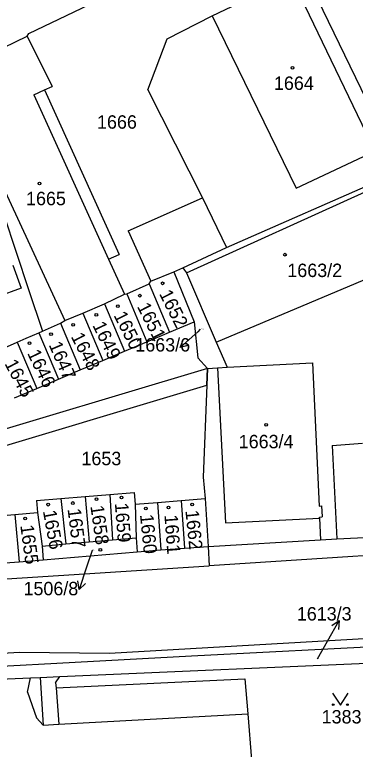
# Model space of a CAD drawing. Extents: x -785744 to -782822, y -1067550 to -1063910.
# Drawn here: x -783970.6 to -783927.3, y -1065296.7 to -1065203.6 of the extents above; entities that cross this region are included whole.
import ezdxf

# ---------------------------------------------------------------- set-up
doc = ezdxf.new("R2010")
doc.units = 0
for name, color, linetype in [('Hranice parcel', 7, 'Continuous'), ('Parcelní čísla', 7, 'Continuous'), ('Pop_ČP_popisy', 7, 'Continuous'), ('Vnitřní kresba', 7, 'Continuous'), ('Věcná břemena k části', 7, 'Continuous'), ('Značky budov', 7, 'Continuous'), ('Značky kultur', 7, 'Continuous')]:
    doc.layers.add(name, color=color, linetype=linetype)

msp = doc.modelspace()

# ---------------------------------------------------------------- linework, layer by layer
at = {"layer": 'Hranice parcel'}
for points in [[(-783968.75, -1065205.93), (-783939.03, -1065191.71)], [(-783945.48, -1065203.72), (-783935.43, -1065198.87)], [(-783924.49, -1065217.23), (-783933.48, -1065198.7)], [(-783951.21, -1065206.61), (-783945.48, -1065203.72)], [(-783978.08, -1065210.67), (-783968.96, -1065206.27)], [(-783968.96, -1065206.27), (-783968.75, -1065205.93)], [(-783968.96, -1065206.27), (-783965.78, -1065212.65)], [(-783953.65, -1065213.09), (-783951.21, -1065206.61)], [(-783966.76, -1065213.09), (-783965.78, -1065212.65)], [(-783966.76, -1065213.09), (-783957.3, -1065233.99)], [(-783953.65, -1065213.09), (-783946.7, -1065226.78)], [(-783943.66, -1065233.1), (-783923.22, -1065224.14)], [(-783946.7, -1065226.78), (-783943.66, -1065233.1)], [(-783971.95, -1065228.93), (-783968.8, -1065238.41)], [(-783949.2, -1065235.69), (-783943.66, -1065233.1)], [(-783958.63, -1065234.59), (-783957.3, -1065233.99)], [(-783958.63, -1065234.59), (-783956.62, -1065239.03)], [(-783944.98, -1065245.1), (-783921.27, -1065235.11)], [(-783953.28, -1065237.38), (-783950.34, -1065236.2)], [(-783950.34, -1065236.2), (-783949.2, -1065235.69)], [(-783950.34, -1065236.2), (-783947.77, -1065242.52)], [(-783949.2, -1065235.69), (-783948.98, -1065235.98)], [(-783948.98, -1065235.98), (-783948.75, -1065236.31)], [(-783948.75, -1065236.31), (-783944.98, -1065245.1)], [(-783956.33, -1065238.97), (-783953.49, -1065237.71)], [(-783953.49, -1065237.71), (-783953.28, -1065237.38)], [(-783953.49, -1065237.71), (-783950.9, -1065243.84)], [(-783968.8, -1065238.41), (-783967.04, -1065243.7)], [(-783959.16, -1065240.22), (-783956.62, -1065239.03)], [(-783956.62, -1065239.03), (-783956.33, -1065238.97)], [(-783956.33, -1065238.97), (-783953.76, -1065245.05)], [(-783961.91, -1065241.44), (-783959.16, -1065240.22)], [(-783959.16, -1065240.22), (-783956.61, -1065246.26)], [(-783964.18, -1065242.37), (-783961.91, -1065241.44)], [(-783961.91, -1065241.44), (-783959.38, -1065247.43)], [(-783967.04, -1065243.7), (-783964.75, -1065242.69)], [(-783964.75, -1065242.69), (-783964.18, -1065242.37)], [(-783964.75, -1065242.69), (-783962.23, -1065248.63)], [(-783950.9, -1065243.84), (-783947.77, -1065242.52)], [(-783947.77, -1065242.52), (-783947.31, -1065247.09)], [(-783967.49, -1065243.9), (-783967.04, -1065243.7)], [(-783970.24, -1065245.12), (-783969.08, -1065244.6)], [(-783969.08, -1065244.6), (-783967.49, -1065243.9)], [(-783967.49, -1065243.9), (-783965, -1065249.8)], [(-783953.76, -1065245.05), (-783950.9, -1065243.84)], [(-783972.65, -1065246.18), (-783970.24, -1065245.12)], [(-783970.24, -1065245.12), (-783967.76, -1065250.97)], [(-783956.61, -1065246.26), (-783953.76, -1065245.05)], [(-783944.98, -1065245.1), (-783943.58, -1065248.29)], [(-783959.38, -1065247.43), (-783956.61, -1065246.26)], [(-783962.23, -1065248.63), (-783959.38, -1065247.43)], [(-783947.31, -1065247.09), (-783946.09, -1065248.43)], [(-783946.09, -1065248.43), (-783944.79, -1065248.36)], [(-783944.79, -1065248.36), (-783943.58, -1065248.29)], [(-783943.58, -1065248.29), (-783932.76, -1065247.71)], [(-783932.76, -1065247.71), (-783931.91, -1065265.9)], [(-783965, -1065249.8), (-783962.23, -1065248.63)], [(-783946.09, -1065248.43), (-783946.17, -1065250.56)], [(-783967.76, -1065250.97), (-783965, -1065249.8)], [(-783970.59, -1065252.17), (-783967.76, -1065250.97)], [(-783946.17, -1065250.56), (-783946.62, -1065262.22)], [(-783946.62, -1065262.22), (-783946.39, -1065264.94)], [(-783958.48, -1065264.43), (-783955.37, -1065264.19)], [(-783955.37, -1065264.19), (-783955.24, -1065265.67)], [(-783967.8, -1065265.18), (-783964.69, -1065264.93)], [(-783964.69, -1065264.93), (-783961.59, -1065264.68)], [(-783964.69, -1065264.93), (-783964.08, -1065270.69)], [(-783961.59, -1065264.68), (-783958.48, -1065264.43)], [(-783961.59, -1065264.68), (-783961.1, -1065270.43)], [(-783958.48, -1065264.43), (-783958.12, -1065270.17)], [(-783949.4, -1065265.18), (-783946.39, -1065264.94)], [(-783946.39, -1065264.94), (-783946, -1065271.01)], [(-783967.8, -1065265.18), (-783967.66, -1065266.71)], [(-783955.24, -1065265.67), (-783952.43, -1065265.43)], [(-783955.24, -1065265.67), (-783955.14, -1065269.92)], [(-783952.43, -1065265.43), (-783949.4, -1065265.18)], [(-783952.43, -1065265.43), (-783951.98, -1065271.46)], [(-783949.4, -1065265.18), (-783948.98, -1065271.23)], [(-783931.91, -1065265.9), (-783931.61, -1065265.88)], [(-783931.61, -1065265.88), (-783931.54, -1065267.28)], [(-783975.02, -1065267.36), (-783970.52, -1065266.96)], [(-783970.52, -1065266.96), (-783967.66, -1065266.71)], [(-783970.52, -1065266.96), (-783969.97, -1065272.96)], [(-783967.66, -1065266.71), (-783967.07, -1065270.96)], [(-783931.84, -1065267.29), (-783931.54, -1065267.28)], [(-783931.84, -1065267.44), (-783931.84, -1065267.29)], [(-783931.84, -1065267.44), (-783931.71, -1065270.19)], [(-783929.67, -1065270.07), (-783906.02, -1065268.89)], [(-783967.07, -1065270.96), (-783964.08, -1065270.69)], [(-783964.08, -1065270.69), (-783961.1, -1065270.43)], [(-783961.1, -1065270.43), (-783958.12, -1065270.17)], [(-783958.12, -1065270.17), (-783955.14, -1065269.92)], [(-783955.14, -1065269.92), (-783954.99, -1065271.69)], [(-783946, -1065271.01), (-783931.71, -1065270.19)], [(-783931.71, -1065270.19), (-783929.67, -1065270.07)], [(-783967.07, -1065270.96), (-783966.92, -1065272.73)], [(-783954.99, -1065271.69), (-783951.98, -1065271.46)], [(-783951.98, -1065271.46), (-783948.98, -1065271.23)], [(-783948.98, -1065271.23), (-783946, -1065271.01)], [(-783946, -1065271.01), (-783945.86, -1065273.46)], [(-783908.09, -1065271.04), (-783945.86, -1065273.46)], [(-783966.92, -1065272.73), (-783954.99, -1065271.69)], [(-783973, -1065273.2), (-783969.97, -1065272.96)], [(-783969.97, -1065272.96), (-783966.92, -1065272.73)], [(-783958.51, -1065284.57), (-783921.8, -1065282.43)], [(-783948.09, -1065284.88), (-783921.76, -1065283.52)], [(-783988.73, -1065285.51), (-783969.94, -1065284.41)], [(-783969.94, -1065284.41), (-783958.51, -1065284.57)], [(-783988.57, -1065287.08), (-783948.09, -1065284.88)], [(-783964.83, -1065287.53), (-783921.96, -1065285.67)], [(-783977.39, -1065288.07), (-783968.53, -1065287.69)], [(-783968.53, -1065287.69), (-783967.32, -1065287.63)], [(-783967.32, -1065287.63), (-783964.83, -1065287.53)], [(-783965.38, -1065288.31), (-783964.83, -1065287.53)], [(-783965.38, -1065288.31), (-783965.29, -1065288.97)], [(-783965.29, -1065288.97), (-783941.35, -1065287.79)], [(-783941.35, -1065287.79), (-783940.97, -1065292.23)], [(-783940.97, -1065292.23), (-783940.47, -1065298.08)]]:
    msp.add_lwpolyline(points, dxfattribs=at)
at = {"layer": 'Pop_ČP_popisy'}
for p, q in [((-783947.32, -1065243.77), (-783949.543, -1065245.784)), ((-783961.43, -1065273.65), (-783962.375, -1065276.497)), ((-783930.85, -1065283.03), (-783929.381, -1065280.414))]:
    msp.add_line(p, q, dxfattribs=at)
for points in [[(-783946.99, -1065243.47), (-783947.32, -1065243.77)], [(-783948.467, -1065245.483), (-783949.543, -1065245.784), (-783949.138, -1065244.742)], [(-783960.72, -1065271.51), (-783961.43, -1065273.65)], [(-783961.585, -1065275.706), (-783962.375, -1065276.497), (-783962.534, -1065275.391)], [(-783930.307, -1065281.041), (-783929.381, -1065280.414), (-783929.435, -1065281.531)], [(-783932.12, -1065285.29), (-783930.85, -1065283.03)]]:
    msp.add_lwpolyline(points, dxfattribs=at)
at = {"layer": 'Vnitřní kresba'}
for p, q in [((-783970.8, -1065235.32), (-783969.74, -1065238.24)), ((-783969.74, -1065238.24), (-783974.86, -1065240.11))]:
    msp.add_line(p, q, dxfattribs=at)
for points in [[(-783935.43, -1065198.87), (-783924.84, -1065220.86)], [(-783945.48, -1065203.72), (-783934.83, -1065225.58)], [(-783968.13, -1065213.72), (-783966.76, -1065213.09)], [(-783968.13, -1065213.72), (-783958.63, -1065234.59)], [(-783975.76, -1065217.49), (-783964.18, -1065242.37)], [(-783934.83, -1065225.58), (-783924.84, -1065220.86)], [(-783948.75, -1065236.31), (-783925.6, -1065225.83)], [(-783956.13, -1065230.96), (-783946.7, -1065226.78)], [(-783956.13, -1065230.96), (-783953.28, -1065237.38)], [(-783944.79, -1065248.36), (-783943.81, -1065268.01)], [(-783930.23, -1065258.21), (-783926.41, -1065257.93)], [(-783930.23, -1065258.21), (-783929.67, -1065270.07)], [(-783943.81, -1065268.01), (-783931.84, -1065267.44)], [(-783972.96, -1065275.19), (-783945.86, -1065273.46)], [(-783968.91, -1065289.5), (-783968.53, -1065287.69)], [(-783967.32, -1065287.63), (-783966.92, -1065293.67)], [(-783965.29, -1065288.97), (-783964.94, -1065293.56)], [(-783968.91, -1065289.5), (-783967.8, -1065292.75)], [(-783967.8, -1065292.75), (-783966.92, -1065293.67)], [(-783964.94, -1065293.56), (-783940.97, -1065292.23)], [(-783966.92, -1065293.67), (-783964.94, -1065293.56)]]:
    msp.add_lwpolyline(points, dxfattribs=at)
at = {"layer": 'Věcná břemena k části'}
for points in [[(-783946.09, -1065248.43), (-783978.33, -1065258.09)], [(-783946.17, -1065250.56), (-783946.09, -1065248.43)], [(-783977.66, -1065259.97), (-783946.17, -1065250.56)]]:
    msp.add_lwpolyline(points, dxfattribs=at)
at = {"layer": 'Značky budov'}
for centre in [(-783935.27, -1065210.3), (-783967.39, -1065224.96), (-783936.24, -1065234), (-783951.77, -1065237.64), (-783954.67, -1065239.2), (-783957.45, -1065240.53), (-783960.19, -1065241.63), (-783963.14, -1065242.9), (-783965.94, -1065244.1), (-783968.68, -1065245.22), (-783938.64, -1065255.58), (-783960.18, -1065265.03), (-783956.99, -1065264.8), (-783966.29, -1065265.71), (-783963.17, -1065265.51), (-783953.9, -1065266.2), (-783951.02, -1065266.07), (-783948.02, -1065265.68), (-783969.22, -1065267.47), (-783959.68, -1065271.44)]:
    msp.add_circle(centre, 0.175, dxfattribs=at)
at = {"layer": 'Značky kultur'}
for p, q in [((-783930.21, -1065289.64), (-783929.21, -1065291.14)), ((-783929.21, -1065291.14), (-783928.21, -1065289.64))]:
    msp.add_line(p, q, dxfattribs=at)
for centre in [(-783930.11, -1065291.09), (-783928.31, -1065291.09)]:
    msp.add_circle(centre, 0.112, dxfattribs=at)

# ---------------------------------------------------------------- texts
at = {"layer": 'Parcelní čísla'}
for s, height, p in [('1664', 1.7, (-783937.64, -1065213.1)), ('1666', 1.7, (-783960.1, -1065218.02)), ('1665', 1.7, (-783969.11, -1065227.73)), ('1663/2', 1.7, (-783935.94, -1065236.84)), ('1663/6', 0.1, (-783946.99, -1065243.47)), ('1663/4', 1.7, (-783942.11, -1065258.56)), ('1653', 1.7, (-783962.08, -1065260.71)), ('1506/8', 0.1, (-783960.72, -1065271.51)), ('1613/3', 0.1, (-783932.12, -1065285.29)), ('1383', 1.7, (-783931.58, -1065293.47))]:
    msp.add_text(s, height=height, dxfattribs=at).set_placement(p)
for s, rotation, p in [('1652', 296.68248, (-783952.26, -1065238.95)), ('1651', 296.6508, (-783955.06, -1065240.58)), ('1650', 296.56503, (-783958.03, -1065241.69)), ('1649', 295.70994, (-783960.72, -1065242.95)), ('1648', 297.27126, (-783963.46, -1065244.39)), ('1647', 293.16744, (-783966.26, -1065245.43)), ('1646', 295.55253, (-783969, -1065246.5)), ('1645', 297.83646, (-783971.89, -1065247.81)), ('1658', 277.96959, (-783960.95, -1065265.89)), ('1659', 274.32081, (-783957.84, -1065265.53)), ('1656', 280.35702, (-783966.98, -1065266.54)), ('1657', 277.18056, (-783963.85, -1065266.28)), ('1662', 275.91498, (-783948.89, -1065266.47)), ('1660', 275.61357, (-783954.65, -1065267)), ('1661', 274.29741, (-783951.55, -1065267.03)), ('1655', 277.67124, (-783969.85, -1065268.36))]:
    msp.add_text(s, height=1.7, rotation=rotation, dxfattribs=at).set_placement(p)
at = {"layer": 'Pop_ČP_popisy'}
for s, p in [('1663/6', (-783955.244, -1065246.29)), ('1506/8', (-783969.436, -1065277.21)), ('1613/3', (-783934.734, -1065280.41))]:
    msp.add_text(s, height=1.7, dxfattribs=at).set_placement(p)

doc.saveas('drawing.dxf')
